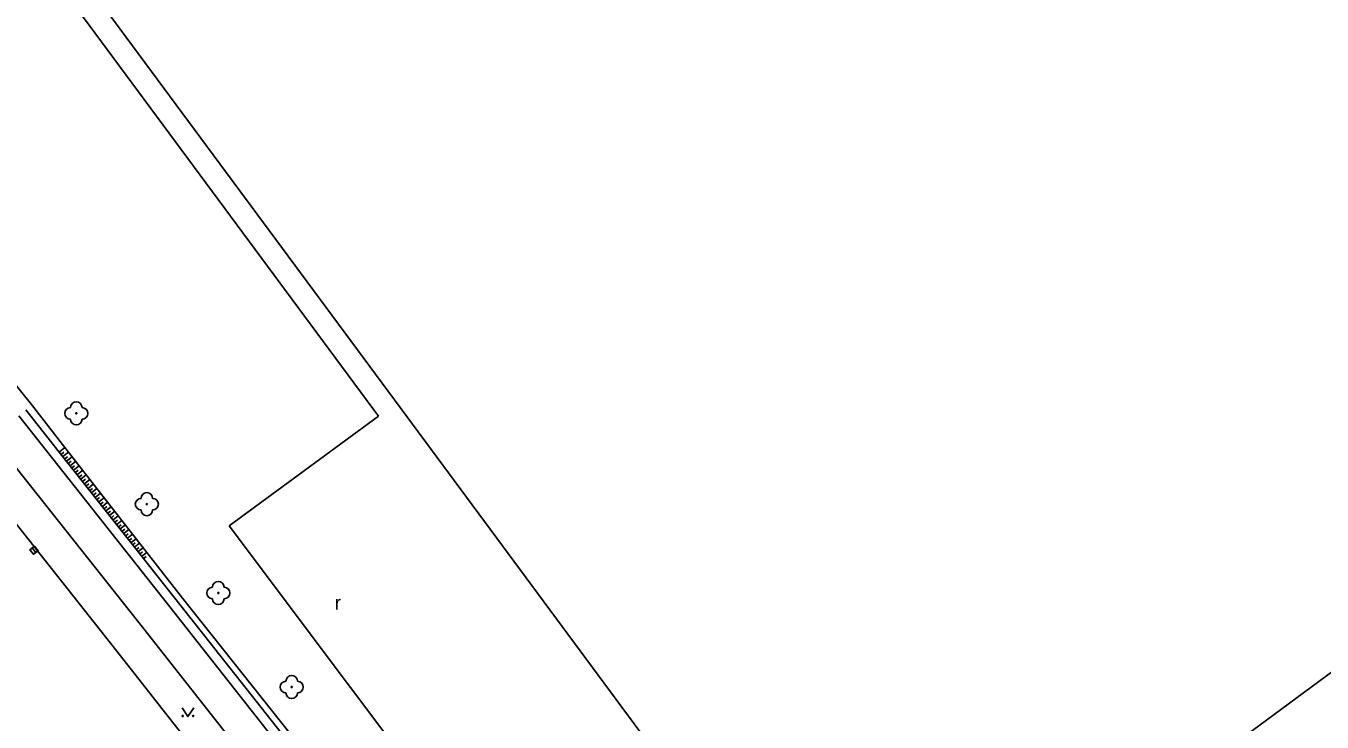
# Model space of a CAD drawing. Extents: x -596024 to -594475, y -1163820 to -1161957.
# Drawn here: x -594777.8 to -594665.7, y -1162979.9 to -1162919.7 of the extents above; entities that cross this region are included whole.
import ezdxf

# ---------------------------------------------------------------- set-up
doc = ezdxf.new("R2010")
doc.units = 0
for name, color, linetype in [('Level 10', 7, 'Continuous'), ('Level 11', 7, 'Continuous'), ('Level 14', 7, 'Continuous'), ('Level 15', 7, 'Continuous'), ('Level 22', 7, 'Continuous'), ('Level 27', 7, 'Continuous'), ('Level 36', 7, 'Continuous'), ('Level 5', 7, 'Continuous')]:
    doc.layers.add(name, color=color, linetype=linetype)

msp = doc.modelspace()

# ---------------------------------------------------------------- linework, layer by layer
at = {"layer": 'Level 10'}
for points in [[(-594769.99, -1162973.79), (-594780, -1162961.13)], [(-594757.12, -1162990.17), (-594769.99, -1162973.79)]]:
    msp.add_lwpolyline(points, dxfattribs=at)
at = {"layer": 'Level 11'}
for points in [[(-594747.35, -1162953.44), (-594780.95, -1162908.02)], [(-594765.39, -1162969.94), (-594778.47, -1162953.41)], [(-594760.26, -1162962.94), (-594747.35, -1162953.44)], [(-594767.65, -1162971.86), (-594779.22, -1162957.24)], [(-594739.26, -1162990.92), (-594760.26, -1162962.94)], [(-594752.4, -1162986.47), (-594765.39, -1162969.94)], [(-594754.68, -1162988.36), (-594767.65, -1162971.86)]]:
    msp.add_lwpolyline(points, dxfattribs=at)
at = {"layer": 'Level 14'}
for points in [[(-594777.37, -1162952.44), (-594790.08, -1162936.64)], [(-594777.85, -1162952.9), (-594774.96, -1162956.55), (-594767.66, -1162965.76)], [(-594767.39, -1162965.23), (-594774.47, -1162956.16), (-594777.37, -1162952.44)], [(-594767.66, -1162965.76), (-594751.74, -1162985.92)], [(-594764.3, -1162969.19), (-594767.39, -1162965.23)], [(-594751.34, -1162985.51), (-594764.3, -1162969.19)]]:
    msp.add_lwpolyline(points, dxfattribs=at)
at = {"layer": 'Level 15'}
for points in [[(-594774.96, -1162956.55), (-594774.47, -1162956.16)], [(-594774.8, -1162956.75), (-594774.56, -1162956.55)], [(-594774.65, -1162956.94), (-594774.16, -1162956.56)], [(-594774.49, -1162957.14), (-594774.25, -1162956.95)], [(-594774.34, -1162957.33), (-594773.85, -1162956.95)], [(-594774.18, -1162957.53), (-594773.94, -1162957.34)], [(-594774.03, -1162957.73), (-594773.54, -1162957.34)], [(-594773.87, -1162957.92), (-594773.63, -1162957.73)], [(-594773.72, -1162958.12), (-594773.24, -1162957.74)], [(-594773.56, -1162958.31), (-594773.32, -1162958.12)], [(-594773.41, -1162958.51), (-594772.93, -1162958.13)], [(-594773.25, -1162958.71), (-594773.01, -1162958.52)], [(-594773.1, -1162958.9), (-594772.62, -1162958.53)], [(-594772.94, -1162959.1), (-594772.7, -1162958.91)], [(-594772.78, -1162959.29), (-594772.31, -1162958.92)], [(-594772.63, -1162959.49), (-594772.39, -1162959.3)], [(-594772.47, -1162959.69), (-594772.01, -1162959.31)], [(-594772.32, -1162959.88), (-594772.09, -1162959.7)], [(-594772.16, -1162960.08), (-594771.7, -1162959.71)], [(-594772.01, -1162960.27), (-594771.78, -1162960.09)], [(-594771.85, -1162960.47), (-594771.39, -1162960.1)], [(-594771.7, -1162960.67), (-594771.47, -1162960.48)], [(-594771.54, -1162960.86), (-594771.08, -1162960.5)], [(-594771.39, -1162961.06), (-594771.16, -1162960.88)], [(-594771.23, -1162961.25), (-594770.78, -1162960.89)], [(-594771.08, -1162961.45), (-594770.85, -1162961.27)], [(-594770.92, -1162961.64), (-594770.47, -1162961.28)], [(-594770.77, -1162961.84), (-594770.54, -1162961.66)], [(-594770.61, -1162962.04), (-594770.16, -1162961.68)], [(-594770.45, -1162962.23), (-594770.23, -1162962.05)], [(-594770.3, -1162962.43), (-594769.85, -1162962.07)], [(-594770.15, -1162962.62), (-594769.92, -1162962.45)], [(-594769.99, -1162962.82), (-594769.55, -1162962.47)], [(-594769.83, -1162963.02), (-594769.61, -1162962.84)], [(-594769.68, -1162963.21), (-594769.24, -1162962.86)], [(-594769.52, -1162963.41), (-594769.3, -1162963.23)], [(-594769.37, -1162963.6), (-594768.93, -1162963.26)], [(-594769.21, -1162963.8), (-594769, -1162963.63)], [(-594769.06, -1162964), (-594768.62, -1162963.65)], [(-594768.9, -1162964.19), (-594768.69, -1162964.02)], [(-594768.75, -1162964.39), (-594768.31, -1162964.05)], [(-594768.59, -1162964.58), (-594768.38, -1162964.41)], [(-594768.44, -1162964.78), (-594768.01, -1162964.44)], [(-594768.28, -1162964.98), (-594768.07, -1162964.81)], [(-594768.13, -1162965.17), (-594767.7, -1162964.83)], [(-594767.97, -1162965.37), (-594767.76, -1162965.2)], [(-594767.82, -1162965.56), (-594767.39, -1162965.23)], [(-594767.66, -1162965.76), (-594767.45, -1162965.59)]]:
    msp.add_lwpolyline(points, dxfattribs=at)
at = {"layer": 'Level 22'}
for centre in [(-594773.49, -1162953.2), (-594767.38, -1162961.06), (-594761.2, -1162968.75), (-594754.85, -1162976.89)]:
    msp.add_circle(centre, 0.05, dxfattribs=at)
for centre, start, end in [((-594773.49, -1162952.7), 0, 180), ((-594773.99, -1162953.2), 90, 270), ((-594772.99, -1162953.2), 270, 90), ((-594773.49, -1162953.7), 180, 0), ((-594767.38, -1162960.56), 0, 180), ((-594767.88, -1162961.06), 90, 270), ((-594766.88, -1162961.06), 270, 90), ((-594767.38, -1162961.56), 180, 0), ((-594761.2, -1162968.25), 0, 180), ((-594761.7, -1162968.75), 90, 270), ((-594760.7, -1162968.75), 270, 90), ((-594761.2, -1162969.25), 180, 0), ((-594754.85, -1162976.39), 0, 180), ((-594755.35, -1162976.89), 90, 270), ((-594754.35, -1162976.89), 270, 90), ((-594754.85, -1162977.39), 180, 0)]:
    msp.add_arc(centre, 0.5, start, end, dxfattribs=at)
at = {"layer": 'Level 27'}
msp.add_line((-594777, -1162965.25), (-594777.3, -1162964.85), dxfattribs=at)
msp.add_lwpolyline([(-594776.8, -1162965.1), (-594777.1, -1162964.7), (-594777.5, -1162965), (-594777.2, -1162965.4)], close=True, dxfattribs=at)
at = {"layer": 'Level 36'}
msp.add_lwpolyline([(-594764.33, -1162978.7), (-594763.83, -1162979.45), (-594763.33, -1162978.7)], dxfattribs=at)
for centre in [(-594764.28, -1162979.4), (-594763.38, -1162979.4)]:
    msp.add_circle(centre, 0.05, dxfattribs=at)
at = {"layer": 'Level 5'}
for points in [[(-594777.81, -1162908.91), (-594745.95, -1162952.02), (-594706.05, -1163006.01)], [(-594706.05, -1163006.01), (-594603.74, -1162930.43)]]:
    msp.add_lwpolyline(points, dxfattribs=at)

# ---------------------------------------------------------------- texts
at = {"layer": 'Level 36'}
msp.add_text('r', height=1.2, dxfattribs=at).set_placement((-594751.12, -1162970.19))

doc.saveas('drawing.dxf')
